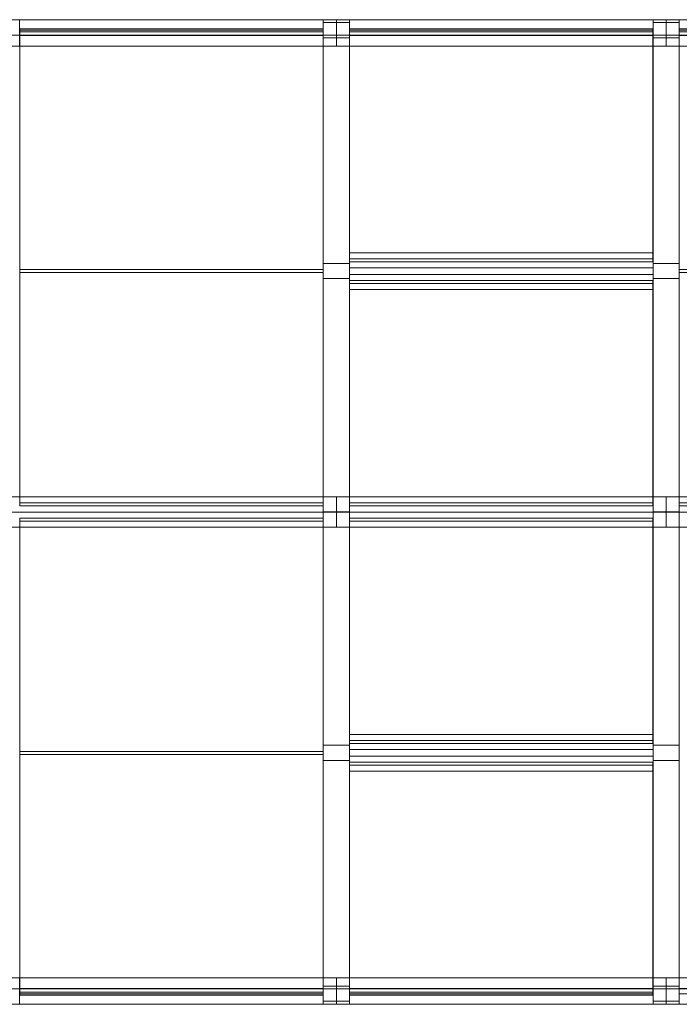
# Model space of a CAD drawing. Header units: millimetres. Extents: x -430348 to -225823, y -86243 to 5084.
# Tile 388 of 656: x -386088 to -384835, y -35276 to -33406. Entities that reach past the tile are written whole.
import ezdxf

# ---------------------------------------------------------------- set-up
doc = ezdxf.new("R2010")
doc.units = ezdxf.units.MM
doc.layers.add('A-GLAZ-CURT', color=52, linetype='Continuous', lineweight=9)
doc.layers.add('A-GLAZ-CWMG', color=51, linetype='Continuous', lineweight=9)

# ---------------------------------------------------------------- blocks, each defined once
blk = doc.blocks.new('System Panel - Glazed-566741-_3D_ Copy 1')
at = {"layer": 'A-GLAZ-CURT', "transparency": 33554471}
mesh = blk.add_polyface(dxfattribs=at)
corners = [(-275, 5), (-275, 5, 1196.4), (275, 5, 1196.4), (275, 5)]
mesh.append_faces([[corners[k] for k in face] for face in [(2, 3, 0, 1)]])
mesh = blk.add_polyface(dxfattribs=at)
corners = [(275, -5), (-275, -5), (-275, 5), (275, 5)]
mesh.append_faces([[corners[k] for k in face] for face in [(0, 1, 2, 3)]])
mesh = blk.add_polyface(dxfattribs=at)
corners = [(-275, -5, 1196.4), (275, -5, 1196.4), (275, 5, 1196.4), (-275, 5, 1196.4)]
mesh.append_faces([[corners[k] for k in face] for face in [(0, 1, 2, 3)]])
mesh = blk.add_polyface(dxfattribs=at)
corners = [(-275, -5), (-275, -5, 1196.4), (-275, 5, 1196.4), (-275, 5)]
mesh.append_faces([[corners[k] for k in face] for face in [(0, 1, 2, 3)]])
mesh = blk.add_polyface(dxfattribs=at)
corners = [(275, -5, 1196.4), (275, -5), (275, 5), (275, 5, 1196.4)]
mesh.append_faces([[corners[k] for k in face] for face in [(0, 1, 2, 3)]])
mesh = blk.add_polyface(dxfattribs=at)
corners = [(-275, -5), (275, -5), (275, -5, 1196.4), (-275, -5, 1196.4)]
mesh.append_faces([[corners[k] for k in face] for face in [(3, 0, 1, 2)]])
blk = doc.blocks.new('System Panel - Glazed-566561-_3D_ Copy 1')
at = {"layer": 'A-GLAZ-CURT', "transparency": 33554471}
mesh = blk.add_polyface(dxfattribs=at)
corners = [(-288.3, 5), (-288.3, 5, 1196.4), (288.3, 5, 1196.4), (288.3, 5)]
mesh.append_faces([[corners[k] for k in face] for face in [(2, 3, 0, 1)]])
mesh = blk.add_polyface(dxfattribs=at)
corners = [(288.3, -5), (-288.3, -5), (-288.3, 5), (288.3, 5)]
mesh.append_faces([[corners[k] for k in face] for face in [(0, 1, 2, 3)]])
mesh = blk.add_polyface(dxfattribs=at)
corners = [(-288.3, -5, 1196.4), (288.3, -5, 1196.4), (288.3, 5, 1196.4), (-288.3, 5, 1196.4)]
mesh.append_faces([[corners[k] for k in face] for face in [(0, 1, 2, 3)]])
mesh = blk.add_polyface(dxfattribs=at)
corners = [(-288.3, -5), (-288.3, -5, 1196.4), (-288.3, 5, 1196.4), (-288.3, 5)]
mesh.append_faces([[corners[k] for k in face] for face in [(0, 1, 2, 3)]])
mesh = blk.add_polyface(dxfattribs=at)
corners = [(288.3, -5, 1196.4), (288.3, -5), (288.3, 5), (288.3, 5, 1196.4)]
mesh.append_faces([[corners[k] for k in face] for face in [(0, 1, 2, 3)]])
mesh = blk.add_polyface(dxfattribs=at)
corners = [(-288.3, -5), (288.3, -5), (288.3, -5, 1196.4), (-288.3, -5, 1196.4)]
mesh.append_faces([[corners[k] for k in face] for face in [(3, 0, 1, 2)]])
blk = doc.blocks.new('System Panel - Glazed-566757-_3D_ Copy 1')
at = {"layer": 'A-GLAZ-CURT', "transparency": 33554471}
mesh = blk.add_polyface(dxfattribs=at)
corners = [(-288.3, 5), (-288.3, 5, 533.5), (288.3, 5, 533.5), (288.3, 5)]
mesh.append_faces([[corners[k] for k in face] for face in [(1, 2, 3, 0)]])
mesh = blk.add_polyface(dxfattribs=at)
corners = [(288.3, -5), (-288.3, -5), (-288.3, 5), (288.3, 5)]
mesh.append_faces([[corners[k] for k in face] for face in [(3, 0, 1, 2)]])
mesh = blk.add_polyface(dxfattribs=at)
corners = [(-288.3, -5, 533.5), (288.3, -5, 533.5), (288.3, 5, 533.5), (-288.3, 5, 533.5)]
mesh.append_faces([[corners[k] for k in face] for face in [(3, 0, 1, 2)]])
mesh = blk.add_polyface(dxfattribs=at)
corners = [(-288.3, -5), (-288.3, -5, 533.5), (-288.3, 5, 533.5), (-288.3, 5)]
mesh.append_faces([[corners[k] for k in face] for face in [(0, 1, 2, 3)]])
mesh = blk.add_polyface(dxfattribs=at)
corners = [(288.3, -5, 533.5), (288.3, -5), (288.3, 5), (288.3, 5, 533.5)]
mesh.append_faces([[corners[k] for k in face] for face in [(3, 0, 1, 2)]])
mesh = blk.add_polyface(dxfattribs=at)
corners = [(-288.3, -5), (288.3, -5), (288.3, -5, 533.5), (-288.3, -5, 533.5)]
mesh.append_faces([[corners[k] for k in face] for face in [(2, 3, 0, 1)]])
blk = doc.blocks.new('System Panel - Glazed-566758-_3D_ Copy 1')
at = {"layer": 'A-GLAZ-CURT', "transparency": 33554471}
mesh = blk.add_polyface(dxfattribs=at)
corners = [(-288.3, 5), (-288.3, 5, 558.5), (-288.3, 5, 1099.5), (288.3, 5, 1099.5), (288.3, 5, 558.5), (288.3, 5)]
mesh.append_faces([[corners[k] for k in face] for face in [(2, 3, 4, 1)]], dxfattribs={"vtx2": -1})
mesh.append_faces([[corners[k] for k in face] for face in [(4, 5, 0, 1)]], dxfattribs={"vtx3": -1})
mesh = blk.add_polyface(dxfattribs=at)
corners = [(288.3, -5), (-288.3, -5), (-288.3, 5), (288.3, 5)]
mesh.append_faces([[corners[k] for k in face] for face in [(0, 1, 2, 3)]])
mesh = blk.add_polyface(dxfattribs=at)
corners = [(-288.3, -5, 1099.5), (288.3, -5, 1099.5), (288.3, 5, 1099.5), (-288.3, 5, 1099.5)]
mesh.append_faces([[corners[k] for k in face] for face in [(0, 1, 2, 3)]])
mesh = blk.add_polyface(dxfattribs=at)
corners = [(-288.3, -5, 558.5), (-288.3, -5, 1099.5), (-288.3, 5, 1099.5), (-288.3, 5, 558.5)]
mesh.append_faces([[corners[k] for k in face] for face in [(0, 1, 2, 3)]])
mesh = blk.add_polyface(dxfattribs=at)
corners = [(-288.3, -5), (-288.3, -5, 558.5), (-288.3, 5, 558.5), (-288.3, 5)]
mesh.append_faces([[corners[k] for k in face] for face in [(3, 0, 1, 2)]])
mesh = blk.add_polyface(dxfattribs=at)
corners = [(288.3, -5, 558.5), (288.3, -5), (288.3, 5), (288.3, 5, 558.5)]
mesh.append_faces([[corners[k] for k in face] for face in [(3, 0, 1, 2)]])
mesh = blk.add_polyface(dxfattribs=at)
corners = [(288.3, -5, 1099.5), (288.3, -5, 558.5), (288.3, 5, 558.5), (288.3, 5, 1099.5)]
mesh.append_faces([[corners[k] for k in face] for face in [(3, 0, 1, 2)]])
mesh = blk.add_polyface(dxfattribs=at)
corners = [(-288.3, -5), (288.3, -5), (288.3, -5, 558.5), (288.3, -5, 1099.5), (-288.3, -5, 1099.5), (-288.3, -5, 558.5)]
mesh.append_faces([[corners[k] for k in face] for face in [(3, 4, 5, 2)]], dxfattribs={"vtx2": -1})
mesh.append_faces([[corners[k] for k in face] for face in [(5, 0, 1, 2)]], dxfattribs={"vtx3": -1})
blk = doc.blocks.new('System Panel - Glazed-566756-_3D_ Copy 1')
at = {"layer": 'A-GLAZ-CURT', "transparency": 33554471}
mesh = blk.add_polyface(dxfattribs=at)
corners = [(-275, 5), (-275, 5, 558.5), (-275, 5, 1099.5), (275, 5, 1099.5), (275, 5, 558.5), (275, 5)]
mesh.append_faces([[corners[k] for k in face] for face in [(2, 3, 4, 1)]], dxfattribs={"vtx2": -1})
mesh.append_faces([[corners[k] for k in face] for face in [(4, 5, 0, 1)]], dxfattribs={"vtx3": -1})
mesh = blk.add_polyface(dxfattribs=at)
corners = [(275, -5), (-275, -5), (-275, 5), (275, 5)]
mesh.append_faces([[corners[k] for k in face] for face in [(0, 1, 2, 3)]])
mesh = blk.add_polyface(dxfattribs=at)
corners = [(-275, -5, 1099.5), (275, -5, 1099.5), (275, 5, 1099.5), (-275, 5, 1099.5)]
mesh.append_faces([[corners[k] for k in face] for face in [(0, 1, 2, 3)]])
mesh = blk.add_polyface(dxfattribs=at)
corners = [(-275, -5, 558.5), (-275, -5, 1099.5), (-275, 5, 1099.5), (-275, 5, 558.5)]
mesh.append_faces([[corners[k] for k in face] for face in [(0, 1, 2, 3)]])
mesh = blk.add_polyface(dxfattribs=at)
corners = [(-275, -5), (-275, -5, 558.5), (-275, 5, 558.5), (-275, 5)]
mesh.append_faces([[corners[k] for k in face] for face in [(0, 1, 2, 3)]])
mesh = blk.add_polyface(dxfattribs=at)
corners = [(275, -5, 558.5), (275, -5), (275, 5), (275, 5, 558.5)]
mesh.append_faces([[corners[k] for k in face] for face in [(3, 0, 1, 2)]])
mesh = blk.add_polyface(dxfattribs=at)
corners = [(275, -5, 1099.5), (275, -5, 558.5), (275, 5, 558.5), (275, 5, 1099.5)]
mesh.append_faces([[corners[k] for k in face] for face in [(0, 1, 2, 3)]])
mesh = blk.add_polyface(dxfattribs=at)
corners = [(-275, -5), (275, -5), (275, -5, 558.5), (275, -5, 1099.5), (-275, -5, 1099.5), (-275, -5, 558.5)]
mesh.append_faces([[corners[k] for k in face] for face in [(3, 4, 5, 2)]], dxfattribs={"vtx2": -1})
mesh.append_faces([[corners[k] for k in face] for face in [(5, 0, 1, 2)]], dxfattribs={"vtx3": -1})
blk = doc.blocks.new('Rectangular Mullion - 25mm x 50mm-566547-_3D_ Copy 1')
at = {"layer": 'A-GLAZ-CWMG'}
mesh = blk.add_polyface(dxfattribs=at)
corners = [(25, 25), (-25, 25), (-25, -25), (25, -25)]
mesh.append_faces([[corners[k] for k in face] for face in [(2, 3, 0, 1)]])
mesh = blk.add_polyface(dxfattribs=at)
corners = [(25, 25, -1246.4), (25, -25, -1246.4), (-25, -25, -1246.4), (-25, 25, -1246.4)]
mesh.append_faces([[corners[k] for k in face] for face in [(0, 1, 2, 3)]])
mesh = blk.add_polyface(dxfattribs=at)
corners = [(-25, 25), (25, 25), (25, 25, -1246.4), (-25, 25, -1246.4)]
mesh.append_faces([[corners[k] for k in face] for face in [(0, 1, 2, 3)]])
mesh = blk.add_polyface(dxfattribs=at)
corners = [(-25, -25), (-25, 25), (-25, 25, -1246.4), (-25, -25, -1246.4)]
mesh.append_faces([[corners[k] for k in face] for face in [(0, 1, 2, 3)]])
mesh = blk.add_polyface(dxfattribs=at)
corners = [(25, 25), (25, -25), (25, -25, -1246.4), (25, 25, -1246.4)]
mesh.append_faces([[corners[k] for k in face] for face in [(0, 1, 2, 3)]])
mesh = blk.add_polyface(dxfattribs=at)
corners = [(25, -25), (-25, -25), (-25, -25, -1246.4), (25, -25, -1246.4)]
mesh.append_faces([[corners[k] for k in face] for face in [(0, 1, 2, 3)]])
blk = doc.blocks.new('Rectangular Mullion - 25mm x 50mm-566548-_3D_ Copy 1')
at = {"layer": 'A-GLAZ-CWMG'}
mesh = blk.add_polyface(dxfattribs=at)
corners = [(0, 25), (-50, 25), (-50, -25), (0, -25)]
mesh.append_faces([[corners[k] for k in face] for face in [(2, 3, 0, 1)]])
mesh = blk.add_polyface(dxfattribs=at)
corners = [(0, 25, -576.7), (0, -25, -576.7), (-50, -25, -576.7), (-50, 25, -576.7)]
mesh.append_faces([[corners[k] for k in face] for face in [(0, 1, 2, 3)]])
mesh = blk.add_polyface(dxfattribs=at)
corners = [(-50, 25), (0, 25), (0, 25, -576.7), (-50, 25, -576.7)]
mesh.append_faces([[corners[k] for k in face] for face in [(3, 0, 1, 2)]])
mesh = blk.add_polyface(dxfattribs=at)
corners = [(-50, -25), (-50, 25), (-50, 25, -576.7), (-50, -25, -576.7)]
mesh.append_faces([[corners[k] for k in face] for face in [(3, 0, 1, 2)]])
mesh = blk.add_polyface(dxfattribs=at)
corners = [(0, 25), (0, -25), (0, -25, -576.7), (0, 25, -576.7)]
mesh.append_faces([[corners[k] for k in face] for face in [(3, 0, 1, 2)]])
mesh = blk.add_polyface(dxfattribs=at)
corners = [(0, -25), (-50, -25), (-50, -25, -576.7), (0, -25, -576.7)]
mesh.append_faces([[corners[k] for k in face] for face in [(3, 0, 1, 2)]])
blk = doc.blocks.new('Quad Corner Mullion - Quad Mullion 1-566550-_3D_ Copy 1')
at = {"layer": 'A-GLAZ-CWMG'}
mesh = blk.add_polyface(dxfattribs=at)
corners = [(-16.1, 25), (16.1, 25), (16.1, 25, -600), (-16.1, 25, -600)]
mesh.append_faces([[corners[k] for k in face] for face in [(0, 1, 2, 3)]])
mesh = blk.add_polyface(dxfattribs=at)
corners = [(-16.1, -25), (-16.1, 25), (-16.1, 25, -600), (-16.1, -25, -600)]
mesh.append_faces([[corners[k] for k in face] for face in [(0, 1, 2, 3)]])
mesh = blk.add_polyface(dxfattribs=at)
corners = [(16.1, 25), (29.4, -4.2), (29.4, -4.2, -600), (16.1, 25, -600)]
mesh.append_faces([[corners[k] for k in face] for face in [(0, 1, 2, 3)]])
mesh = blk.add_polyface(dxfattribs=at)
corners = [(29.4, -4.2), (-16.1, -25), (-16.1, -25, -600), (29.4, -4.2, -600)]
mesh.append_faces([[corners[k] for k in face] for face in [(0, 1, 2, 3)]])
blk = doc.blocks.new('Quad Corner Mullion - Quad Mullion 1-566551-_3D_ Copy 1')
at = {"layer": 'A-GLAZ-CWMG'}
mesh = blk.add_polyface(dxfattribs=at)
corners = [(-16.1, 25), (16.1, 25), (16.1, 25, -626.7), (-16.1, 25, -626.7)]
mesh.append_faces([[corners[k] for k in face] for face in [(3, 0, 1, 2)]])
mesh = blk.add_polyface(dxfattribs=at)
corners = [(-16.1, -25), (-16.1, 25), (-16.1, 25, -626.7), (-16.1, -25, -626.7)]
mesh.append_faces([[corners[k] for k in face] for face in [(3, 0, 1, 2)]])
mesh = blk.add_polyface(dxfattribs=at)
corners = [(16.1, 25), (29.4, -4.2), (29.4, -4.2, -626.7), (16.1, 25, -626.7)]
mesh.append_faces([[corners[k] for k in face] for face in [(3, 0, 1, 2)]])
mesh = blk.add_polyface(dxfattribs=at)
corners = [(29.4, -4.2), (-16.1, -25), (-16.1, -25, -626.7), (29.4, -4.2, -626.7)]
mesh.append_faces([[corners[k] for k in face] for face in [(3, 0, 1, 2)]])
blk = doc.blocks.new('Quad Corner Mullion - Quad Mullion 1-566776-_3D_ Copy 1')
at = {"layer": 'A-GLAZ-CWMG'}
mesh = blk.add_polyface(dxfattribs=at)
corners = [(-17.5, 25), (29.5, 7.9), (29.5, 7.9, -600), (-17.5, 25, -600)]
mesh.append_faces([[corners[k] for k in face] for face in [(0, 1, 2, 3)]])
mesh = blk.add_polyface(dxfattribs=at)
corners = [(-17.5, -25), (-17.5, 25), (-17.5, 25, -600), (-17.5, -25, -600)]
mesh.append_faces([[corners[k] for k in face] for face in [(0, 1, 2, 3)]])
mesh = blk.add_polyface(dxfattribs=at)
corners = [(29.5, 7.9), (17.5, -25), (17.5, -25, -600), (29.5, 7.9, -600)]
mesh.append_faces([[corners[k] for k in face] for face in [(3, 0, 1, 2)]])
mesh = blk.add_polyface(dxfattribs=at)
corners = [(17.5, -25), (-17.5, -25), (-17.5, -25, -600), (17.5, -25, -600)]
mesh.append_faces([[corners[k] for k in face] for face in [(3, 0, 1, 2)]])
blk = doc.blocks.new('Quad Corner Mullion - Quad Mullion 1-566777-_3D_ Copy 1')
at = {"layer": 'A-GLAZ-CWMG'}
mesh = blk.add_polyface(dxfattribs=at)
corners = [(-17.5, 25), (29.5, 7.9), (29.5, 7.9, -626.7), (-17.5, 25, -626.7)]
mesh.append_faces([[corners[k] for k in face] for face in [(3, 0, 1, 2)]])
mesh = blk.add_polyface(dxfattribs=at)
corners = [(-17.5, -25), (-17.5, 25), (-17.5, 25, -626.7), (-17.5, -25, -626.7)]
mesh.append_faces([[corners[k] for k in face] for face in [(3, 0, 1, 2)]])
mesh = blk.add_polyface(dxfattribs=at)
corners = [(29.5, 7.9), (17.5, -25), (17.5, -25, -626.7), (29.5, 7.9, -626.7)]
mesh.append_faces([[corners[k] for k in face] for face in [(3, 0, 1, 2)]])
mesh = blk.add_polyface(dxfattribs=at)
corners = [(17.5, -25), (-17.5, -25), (-17.5, -25, -626.7), (17.5, -25, -626.7)]
mesh.append_faces([[corners[k] for k in face] for face in [(3, 0, 1, 2)]])
blk = doc.blocks.new('Rectangular Mullion - 25mm x 50mm-566750-_3D_ Copy 1')
at = {"layer": 'A-GLAZ-CWMG'}
mesh = blk.add_polyface(dxfattribs=at)
corners = [(25, 25), (-25, 25), (-25, -25), (25, -25)]
mesh.append_faces([[corners[k] for k in face] for face in [(2, 3, 0, 1)]])
mesh = blk.add_polyface(dxfattribs=at)
corners = [(-25, 25), (25, 25), (25, 25, -541), (-25, 25, -541)]
mesh.append_faces([[corners[k] for k in face] for face in [(3, 0, 1, 2)]])
mesh = blk.add_polyface(dxfattribs=at)
corners = [(-25, -25), (-25, 25), (-25, 25, -541), (-25, -25, -541)]
mesh.append_faces([[corners[k] for k in face] for face in [(3, 0, 1, 2)]])
mesh = blk.add_polyface(dxfattribs=at)
corners = [(25, 25), (25, -25), (25, -25, -541), (25, 25, -541)]
mesh.append_faces([[corners[k] for k in face] for face in [(3, 0, 1, 2)]])
mesh = blk.add_polyface(dxfattribs=at)
corners = [(25, -25), (-25, -25), (-25, -25, -541), (25, -25, -541)]
mesh.append_faces([[corners[k] for k in face] for face in [(3, 0, 1, 2)]])
blk = doc.blocks.new('System Panel - Glazed-566782-_3D_ Copy 1')
at = {"layer": 'A-GLAZ-CURT', "transparency": 33554471}
mesh = blk.add_polyface(dxfattribs=at)
corners = [(-288.3, 5), (-288.3, 5, 516), (288.3, 5, 516), (288.3, 5)]
mesh.append_faces([[corners[k] for k in face] for face in [(2, 3, 0, 1)]])
mesh = blk.add_polyface(dxfattribs=at)
corners = [(288.3, -5), (-288.3, -5), (-288.3, 5), (288.3, 5)]
mesh.append_faces([[corners[k] for k in face] for face in [(3, 0, 1, 2)]])
mesh = blk.add_polyface(dxfattribs=at)
corners = [(-288.3, -5, 516), (288.3, -5, 516), (288.3, 5, 516), (-288.3, 5, 516)]
mesh.append_faces([[corners[k] for k in face] for face in [(3, 0, 1, 2)]])
mesh = blk.add_polyface(dxfattribs=at)
corners = [(-288.3, -5), (-288.3, -5, 516), (-288.3, 5, 516), (-288.3, 5)]
mesh.append_faces([[corners[k] for k in face] for face in [(3, 0, 1, 2)]])
mesh = blk.add_polyface(dxfattribs=at)
corners = [(288.3, -5, 516), (288.3, -5), (288.3, 5), (288.3, 5, 516)]
mesh.append_faces([[corners[k] for k in face] for face in [(0, 1, 2, 3)]])
mesh = blk.add_polyface(dxfattribs=at)
corners = [(-288.3, -5), (288.3, -5), (288.3, -5, 516), (-288.3, -5, 516)]
mesh.append_faces([[corners[k] for k in face] for face in [(2, 3, 0, 1)]])
blk = doc.blocks.new('Rectangular Mullion - 25mm x 50mm-566752-_3D_ Copy 1')
at = {"layer": 'A-GLAZ-CWMG'}
mesh = blk.add_polyface(dxfattribs=at)
corners = [(25, 25, -558.5), (25, -25, -558.5), (-25, -25, -558.5), (-25, 25, -558.5)]
mesh.append_faces([[corners[k] for k in face] for face in [(0, 1, 2, 3)]])
mesh = blk.add_polyface(dxfattribs=at)
corners = [(-25, 25), (25, 25), (25, 25, -558.5), (-25, 25, -558.5)]
mesh.append_faces([[corners[k] for k in face] for face in [(0, 1, 2, 3)]])
mesh = blk.add_polyface(dxfattribs=at)
corners = [(-25, -25), (-25, 25), (-25, 25, -558.5), (-25, -25, -558.5)]
mesh.append_faces([[corners[k] for k in face] for face in [(0, 1, 2, 3)]])
mesh = blk.add_polyface(dxfattribs=at)
corners = [(25, 25), (25, -25), (25, -25, -558.5), (25, 25, -558.5)]
mesh.append_faces([[corners[k] for k in face] for face in [(0, 1, 2, 3)]])
mesh = blk.add_polyface(dxfattribs=at)
corners = [(25, -25), (-25, -25), (-25, -25, -558.5), (25, -25, -558.5)]
mesh.append_faces([[corners[k] for k in face] for face in [(0, 1, 2, 3)]])
blk = doc.blocks.new('Rectangular Mullion - 25mm x 50mm-566753-_3D_ Copy 1')
at = {"layer": 'A-GLAZ-CWMG'}
mesh = blk.add_polyface(dxfattribs=at)
corners = [(25, 25), (-25, 25), (-25, -25), (25, -25)]
mesh.append_faces([[corners[k] for k in face] for face in [(2, 3, 0, 1)]])
mesh = blk.add_polyface(dxfattribs=at)
corners = [(25, 25, -576.7), (25, -25, -576.7), (-25, -25, -576.7), (-25, 25, -576.7)]
mesh.append_faces([[corners[k] for k in face] for face in [(0, 1, 2, 3)]])
mesh = blk.add_polyface(dxfattribs=at)
corners = [(-25, 25), (25, 25), (25, 25, -576.7), (-25, 25, -576.7)]
mesh.append_faces([[corners[k] for k in face] for face in [(3, 0, 1, 2)]])
mesh = blk.add_polyface(dxfattribs=at)
corners = [(-25, -25), (-25, 25), (-25, 25, -576.7), (-25, -25, -576.7)]
mesh.append_faces([[corners[k] for k in face] for face in [(3, 0, 1, 2)]])
mesh = blk.add_polyface(dxfattribs=at)
corners = [(25, 25), (25, -25), (25, -25, -576.7), (25, 25, -576.7)]
mesh.append_faces([[corners[k] for k in face] for face in [(3, 0, 1, 2)]])
mesh = blk.add_polyface(dxfattribs=at)
corners = [(25, -25), (-25, -25), (-25, -25, -576.7), (25, -25, -576.7)]
mesh.append_faces([[corners[k] for k in face] for face in [(3, 0, 1, 2)]])

msp = doc.modelspace()

# ---------------------------------------------------------------- block references
at = {"layer": 'A-GLAZ-CURT', "transparency": 33554471, "extrusion": (0, -0.819152, 0.573576), "rotation": 180}
for name, p in [('System Panel - Glazed-566758-_3D_ Copy 1', (-385799.8, 29958.3, 61782.1)), ('System Panel - Glazed-566757-_3D_ Copy 1', (-385173.2, 29958.3, 61782.1)), ('System Panel - Glazed-566756-_3D_ Copy 1', (-384559.8, 29958.3, 61782.1)), ('System Panel - Glazed-566782-_3D_ Copy 1', (-385173.2, 29958.3, 62365.6))]:
    msp.add_blockref(name, p, dxfattribs=at)
at = {"layer": 'A-GLAZ-CURT', "transparency": 33554471, "rotation": 180}
for name, p in [('System Panel - Glazed-566561-_3D_ Copy 1', (-385799.8, -33430.6, 58768.2)), ('System Panel - Glazed-566561-_3D_ Copy 1', (-385173.2, -33430.6, 58768.2)), ('System Panel - Glazed-566741-_3D_ Copy 1', (-384559.8, -33430.6, 58768.2))]:
    msp.add_blockref(name, p, dxfattribs=at)
at = {"layer": 'A-GLAZ-CURT', "transparency": 33554471, "extrusion": (0, 0.819152, 0.573576), "rotation": 180}
for name, p in [('System Panel - Glazed-566758-_3D_ Copy 1', (385799.8, 69352.2, 5521.8)), ('System Panel - Glazed-566782-_3D_ Copy 1', (385173.2, 69352.2, 6105.3)), ('System Panel - Glazed-566757-_3D_ Copy 1', (385173.2, 69352.2, 5521.8))]:
    msp.add_blockref(name, p, dxfattribs=at)
at = {"layer": 'A-GLAZ-CURT', "transparency": 33554471}
for name, p in [('System Panel - Glazed-566561-_3D_ Copy 1', (-385799.8, -35250.6, 58768.2)), ('System Panel - Glazed-566561-_3D_ Copy 1', (-385173.2, -35250.6, 58768.2)), ('System Panel - Glazed-566741-_3D_ Copy 1', (-384559.8, -35250.6, 58768.2))]:
    msp.add_blockref(name, p, dxfattribs=at)
at = {"layer": 'A-GLAZ-CWMG', "extrusion": (-1, 0, 0)}
for name, p, rotation in [('Quad Corner Mullion - Quad Mullion 1-566551-_3D_ Copy 1', (33430.6, 59980.7, 386113.2), 90), ('Quad Corner Mullion - Quad Mullion 1-566551-_3D_ Copy 1', (33430.6, 59980.7, 385486.5), 90), ('Quad Corner Mullion - Quad Mullion 1-566550-_3D_ Copy 1', (33430.6, 59980.7, 384859.8), 90), ('Rectangular Mullion - 25mm x 50mm-566753-_3D_ Copy 1', (34798.1, 60297.5, 385461.5), 145.0000000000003), ('Rectangular Mullion - 25mm x 50mm-566548-_3D_ Copy 1', (35250.6, 58718.2, 386088.2), 270), ('Rectangular Mullion - 25mm x 50mm-566548-_3D_ Copy 1', (35250.6, 58718.2, 385461.5), 270)]:
    msp.add_blockref(name, p, dxfattribs=dict(at, rotation=rotation))
at = {"layer": 'A-GLAZ-CWMG', "extrusion": (1, 0, 0)}
for name, p, rotation in [('Rectangular Mullion - 25mm x 50mm-566548-_3D_ Copy 1', (-33430.6, 58718.2, -385511.5), 270), ('Rectangular Mullion - 25mm x 50mm-566548-_3D_ Copy 1', (-33430.6, 58718.2, -384884.8), 270), ('Rectangular Mullion - 25mm x 50mm-566753-_3D_ Copy 1', (-33883.1, 60297.5, -384884.8), 145.0000000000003), ('Quad Corner Mullion - Quad Mullion 1-566777-_3D_ Copy 1', (-34340.6, 60617.9, -385486.5), 145.0000000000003), ('Quad Corner Mullion - Quad Mullion 1-566777-_3D_ Copy 1', (-34340.6, 60617.9, -384859.8), 145.0000000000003), ('Quad Corner Mullion - Quad Mullion 1-566776-_3D_ Copy 1', (-34340.6, 60617.9, -384259.8), 145.0000000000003), ('Quad Corner Mullion - Quad Mullion 1-566551-_3D_ Copy 1', (-35250.6, 59980.7, -385486.5), 90), ('Quad Corner Mullion - Quad Mullion 1-566551-_3D_ Copy 1', (-35250.6, 59980.7, -384859.8), 90), ('Quad Corner Mullion - Quad Mullion 1-566550-_3D_ Copy 1', (-35250.6, 59980.7, -384259.8), 90)]:
    msp.add_blockref(name, p, dxfattribs=dict(at, rotation=rotation))
at = {"layer": 'A-GLAZ-CWMG', "extrusion": (0, 0, -1)}
for p in [(385486.5, -33430.6, -58718.2), (384859.8, -33430.6, -58718.2)]:
    msp.add_blockref('Rectangular Mullion - 25mm x 50mm-566547-_3D_ Copy 1', p, dxfattribs=at)
at = {"layer": 'A-GLAZ-CWMG', "extrusion": (0, -0.819152, 0.573576), "rotation": 180}
for name, p in [('Rectangular Mullion - 25mm x 50mm-566752-_3D_ Copy 1', (-385486.5, 29958.3, 62340.6)), ('Rectangular Mullion - 25mm x 50mm-566752-_3D_ Copy 1', (-384859.8, 29958.3, 62340.6)), ('Rectangular Mullion - 25mm x 50mm-566750-_3D_ Copy 1', (-385486.5, 29958.3, 62881.6)), ('Rectangular Mullion - 25mm x 50mm-566750-_3D_ Copy 1', (-384859.8, 29958.3, 62881.6))]:
    msp.add_blockref(name, p, dxfattribs=at)
at = {"layer": 'A-GLAZ-CWMG', "extrusion": (0, 0.819152, 0.573576), "rotation": 180}
for name, p in [('Rectangular Mullion - 25mm x 50mm-566750-_3D_ Copy 1', (385486.5, 69352.2, 6621.3)), ('Rectangular Mullion - 25mm x 50mm-566750-_3D_ Copy 1', (384859.8, 69352.2, 6621.3)), ('Rectangular Mullion - 25mm x 50mm-566752-_3D_ Copy 1', (385486.5, 69352.2, 6080.3)), ('Rectangular Mullion - 25mm x 50mm-566752-_3D_ Copy 1', (384859.8, 69352.2, 6080.3))]:
    msp.add_blockref(name, p, dxfattribs=at)
at = {"layer": 'A-GLAZ-CWMG', "extrusion": (0, 0, -1), "rotation": 180}
for p in [(385486.5, -35250.6, -58718.2), (384859.8, -35250.6, -58718.2)]:
    msp.add_blockref('Rectangular Mullion - 25mm x 50mm-566547-_3D_ Copy 1', p, dxfattribs=at)

doc.saveas('drawing.dxf')
